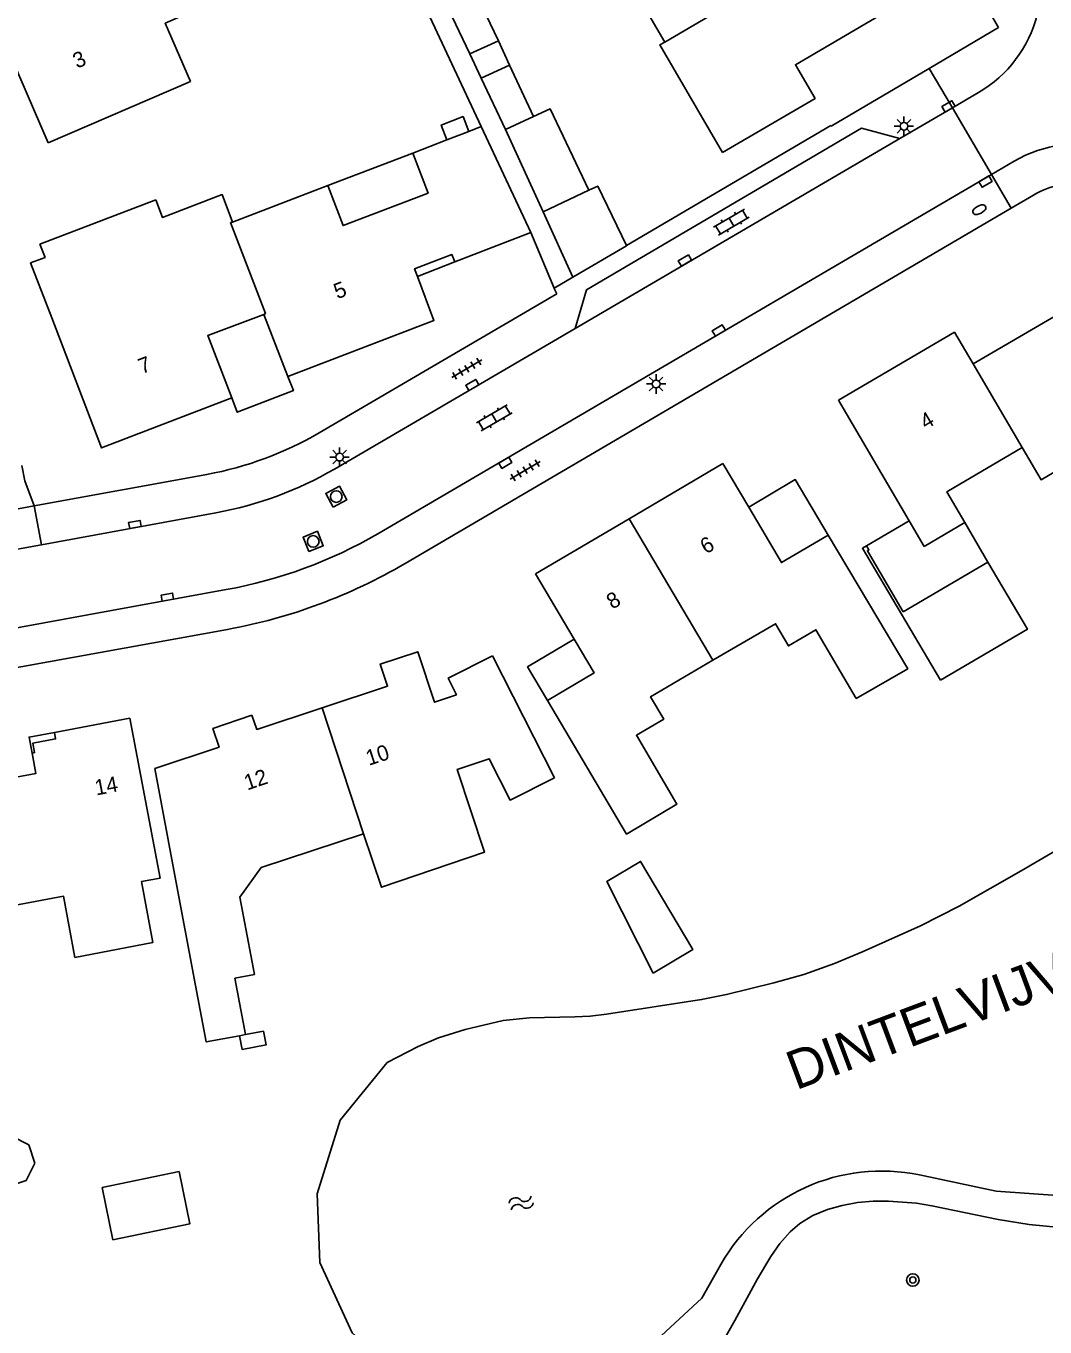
# Model space of a CAD drawing. Extents: x 126000 to 131009, y 393000 to 395500.
# Drawn here: x 130426.4 to 130492.1, y 395008.4 to 395092.3 of the extents above; entities that cross this region are included whole.
import ezdxf

# ---------------------------------------------------------------- set-up
doc = ezdxf.new("R2010")
doc.units = 0
for name, color, linetype in [('gg-afsc-erfafscheiding', 7, 'Continuous'), ('gg-afsc-muur', 7, 'Continuous'), ('gg-anno-huisnummerreeks BGT', 7, 'Continuous'), ('gg-anno-naam water', 7, 'Continuous'), ('gg-bbg-bijgebouw', 7, 'Continuous'), ('gg-bbg-gedigitaliseerde bebouwing', 7, 'Continuous'), ('gg-bbg-gedigitaliseerde bijgebouw', 7, 'Continuous'), ('gg-bbg-hoofdgebouw', 7, 'Continuous'), ('gg-bbg-luifel en loopbrug', 7, 'Continuous'), ('gg-bbg-tussenscheiding', 7, 'Continuous'), ('gg-knt-BGT kruinlijn', 7, 'Continuous'), ('gg-knt-verharding', 7, 'Continuous'), ('gg-knt-verharding nz', 7, 'Continuous'), ('gg-kntw-beschoeiing', 7, 'Continuous'), ('gt-grn-weggrens', 7, 'Continuous'), ('gt-symb-boom', 7, 'Continuous'), ('gt-symb-brandkraan', 7, 'Continuous'), ('gt-symb-klinker verharding', 7, 'Continuous'), ('gt-symb-kolk', 7, 'Continuous'), ('gt-symb-lichtmast', 7, 'Continuous'), ('gt-symb-rioolschacht', 7, 'Continuous'), ('gt-symb-tegel verharding', 7, 'Continuous'), ('gt-symb-watersymbool', 7, 'Continuous')]:
    doc.layers.add(name, color=color, linetype=linetype)

# ---------------------------------------------------------------- blocks, each defined once
blk = doc.blocks.new('gt0-BR')
at = {"layer": 'gt-symb-brandkraan'}
for centre, radius, start, end in [((-0.244, 0), 0.206, 107.56694, 252.43307), ((0.599, -2.664), 3, 106.89205, 107.56694), ((0, -0.691), 0.938, 73.10799, 106.89205), ((-0.599, -2.664), 3, 72.43309, 73.10799), ((0.244, 0), 0.206, 287.56695, 72.43309), ((0.599, 2.664), 3, 252.43307, 253.10797), ((0, 0.691), 0.938, 253.10797, 286.89206), ((-0.599, 2.664), 3, 286.89206, 287.56695)]:
    blk.add_arc(centre, radius, start, end, dxfattribs=at)
blk = doc.blocks.new('gt0-KOLK')
at = {"layer": 'gt-symb-kolk'}
blk.add_lwpolyline([(0, 0), (0.375, 0), (0.375, 0.4), (-0.375, 0.4), (-0.375, 0), (0, 0)], dxfattribs=at)
blk = doc.blocks.new('gt0-LMAST')
at = {"layer": 'gt-symb-lichtmast'}
for p, q in [((-0.182, 0.173), (-0.447, 0.438)), ((-0.005, 0.246), (-0.005, 0.621)), ((0.172, 0.173), (0.437, 0.438)), ((-0.255, -0.004), (-0.63, -0.004)), ((-0.182, -0.181), (-0.447, -0.446)), ((-0.005, -0.254), (-0.005, -0.629)), ((0.437, -0.446), (0.172, -0.181)), ((0.245, -0.004), (0.62, -0.004))]:
    blk.add_line(p, q, dxfattribs=at)
blk.add_circle((-0.005, -0.004), 0.25, dxfattribs=at)
blk = doc.blocks.new('gt0-KL1')
at = {"layer": 'gt-symb-klinker verharding'}
for p, q in [((-1.15, 0.3), (1.15, 0.3)), ((-1, -0.3), (-1, 0.3)), ((-0.5, 0.3), (-0.5, 0.45)), ((0, -0.3), (0, 0.3)), ((0.5, 0.3), (0.5, 0.45)), ((1, -0.3), (1, 0.3)), ((-1.15, -0.3), (1.15, -0.3)), ((-0.5, -0.45), (-0.5, -0.3)), ((0.5, -0.45), (0.5, -0.3))]:
    blk.add_line(p, q, dxfattribs=at)
blk = doc.blocks.new('gt0-TEG1')
at = {"layer": 'gt-symb-tegel verharding'}
for p, q in [((-1.125, 0), (1.125, 0)), ((-0.9, -0.25), (-0.9, 0.25)), ((-0.45, -0.25), (-0.45, 0.25)), ((0, -0.25), (0, 0.25)), ((0.45, -0.25), (0.45, 0.25)), ((0.9, -0.25), (0.9, 0.25))]:
    blk.add_line(p, q, dxfattribs=at)
blk = doc.blocks.new('gt0-RS')
at = {"layer": 'gt-symb-rioolschacht'}
blk.add_lwpolyline([(-0.5, -0.5), (0.5, -0.5), (0.5, 0.5), (-0.5, 0.5)], close=True, dxfattribs=at)
blk.add_circle((0, 0), 0.375, dxfattribs=at)
blk = doc.blocks.new('gt0-WA')
at = {"layer": 'gt-symb-watersymbool'}
for centre, start, end in [((-0.323, 0.022), 28.07249, 151.92751), ((0.427, 0.422), 208.07248, 331.92751), ((-0.323, -0.428), 28.07249, 151.92751), ((0.427, -0.028), 208.07248, 331.92751)]:
    blk.add_arc(centre, 0.425, start, end, dxfattribs=at)
blk = doc.blocks.new('gt0-BOOM')
at = {"layer": 'gt-symb-boom'}
for radius in [0.4, 0.2]:
    blk.add_circle((0, 0), radius, dxfattribs=at)

msp = doc.modelspace()

# ---------------------------------------------------------------- linework, layer by layer
at = {"layer": 'gg-afsc-erfafscheiding'}
msp.add_line((130478.316, 395085.837), (130465.144, 395078.099), dxfattribs=at)
at = {"layer": 'gg-afsc-muur'}
msp.add_lwpolyline([(130437.72, 395121.52), (130442.071, 395115.081), (130455.777, 395085.772)], dxfattribs=at)
at = {"layer": 'gg-bbg-bijgebouw'}
for p, q in [((130455.039, 395090.452), (130453.456, 395093.801)), ((130457.343, 395085.581), (130455.781, 395088.883)), ((130462.712, 395081.666), (130459.765, 395080.27)), ((130459.765, 395080.27), (130461.683, 395076.063)), ((130482.985, 395054.496), (130488.447, 395057.698))]:
    msp.add_line(p, q, dxfattribs=at)
for points in [[(130465.144, 395078.099), (130463.291, 395081.941), (130462.712, 395081.666)], [(130461.683, 395076.063), (130465.149, 395078.088), (130465.144, 395078.099)], [(130485.38, 395050.08), (130480.35, 395058.596), (130480.617, 395058.753)], [(130480.617, 395058.753), (130480.774, 395058.486), (130480.679, 395058.43), (130482.985, 395054.496)], [(130488.447, 395057.698), (130490.99, 395053.37), (130485.38, 395050.08)]]:
    msp.add_lwpolyline(points, dxfattribs=at)
at = {"layer": 'gg-bbg-gedigitaliseerde bebouwing'}
for p, q in [((130427.86, 395084.733), (130437.05, 395088.67)), ((130454.984, 395085.463), (130453.575, 395084.914)), ((130455.777, 395085.772), (130454.984, 395085.463)), ((130453.575, 395084.914), (130451.38, 395084.06)), ((130439.75, 395079.62), (130445.9, 395081.97)), ((130427.338, 395078.186), (130434.81, 395081.04)), ((130460.503, 395043.788), (130456.513, 395051.651)), ((130433.132, 395047.642), (130435.08, 395037.33)), ((130436.04, 395037.5), (130434.744, 395044.387)), ((130441.59, 395038.02), (130448.2, 395040.18)), ((130436.04, 395037.5), (130437.375, 395030.405)), ((130440.593, 395027.242), (130439.909, 395030.881)), ((130440.196, 395027.168), (130440.593, 395027.242))]:
    msp.add_line(p, q, dxfattribs=at)
for points in [[(130437.05, 395088.67), (130435.41, 395092.43), (130440.32, 395094.58), (130437.32, 395101.44)], [(130468.118, 395097.759), (130464.878, 395095.892), (130467.614, 395091.222)], [(130471.339, 395084.102), (130467.288, 395091.031), (130467.614, 395091.222)], [(130445.9, 395081.97), (130446.88, 395079.39), (130452.36, 395081.48), (130451.38, 395084.06)], [(130434.81, 395081.04), (130435.23, 395079.92), (130439.08, 395081.39), (130439.75, 395079.62)], [(130428.094, 395073.449), (130426.736, 395076.981), (130427.665, 395077.338)], [(130478.146, 395059.44), (130483.27, 395050.82), (130479.96, 395048.91), (130477.36, 395053.34), (130475.58, 395052.3), (130474.75, 395053.73), (130470.713, 395051.368)], [(130470.713, 395051.368), (130466.7, 395049.02), (130467.55, 395047.58), (130465.78, 395046.54), (130468.39, 395042.09), (130465.15, 395040.17), (130460.044, 395048.784)], [(130448.2, 395040.18), (130449.35, 395036.74), (130456, 395039.01), (130454.24, 395044.33), (130456.3, 395045.02), (130457.646, 395042.355), (130460.503, 395043.788)], [(130439.909, 395030.881), (130441.167, 395031.118), (130440.231, 395036.093), (130441.59, 395038.02)], [(130435.08, 395037.33), (130433.89, 395037.11), (130434.62, 395033.18), (130429.59, 395032.22), (130428.86, 395036.16), (130423.46, 395035.16), (130423.24, 395036.24)], [(130437.375, 395030.405), (130438.059, 395026.766), (130440.196, 395027.168)]]:
    msp.add_lwpolyline(points, dxfattribs=at)
at = {"layer": 'gg-bbg-gedigitaliseerde bijgebouw'}
for p, q in [((130455.31, 395094.65), (130456.89, 395091.29)), ((130456.89, 395091.29), (130455.039, 395090.452)), ((130455.781, 395088.883), (130457.61, 395089.72)), ((130457.61, 395089.72), (130459.16, 395086.415)), ((130459.16, 395086.415), (130457.343, 395085.581))]:
    msp.add_line(p, q, dxfattribs=at)
for points in [[(130466.857, 395031.202), (130463.869, 395037.109), (130466.052, 395038.408), (130469.428, 395032.73), (130466.857, 395031.202)], [(130427.012, 395018.95), (130426.628, 395020.134), (130425.519, 395020.699), (130424.336, 395020.314), (130423.771, 395019.206), (130424.155, 395018.022), (130425.264, 395017.457), (130426.447, 395017.842), (130427.012, 395018.95)]]:
    msp.add_lwpolyline(points, dxfattribs=at)
at = {"layer": 'gg-bbg-hoofdgebouw'}
for p, q in [((130455.777, 395085.772), (130458.973, 395078.939)), ((130458.973, 395078.939), (130454.074, 395077.053)), ((130427.665, 395077.338), (130427.338, 395078.186)), ((130443.324, 395069.662), (130441.777, 395073.669)), ((130478.804, 395068.134), (130483.359, 395060.365)), ((130471.364, 395064.056), (130465.31, 395060.488)), ((130471.364, 395064.056), (130473.026, 395061.236)), ((130465.31, 395060.488), (130459.289, 395056.94)), ((130483.359, 395060.365), (130484.332, 395058.705)), ((130484.332, 395058.705), (130486.952, 395060.242)), ((130459.289, 395056.94), (130461.772, 395052.727)), ((130428.268, 395046.723), (130433.132, 395047.642))]:
    msp.add_line(p, q, dxfattribs=at)
for points in [[(130427.86, 395084.733), (130424.527, 395092.401), (130431.228, 395095.31), (130429.993, 395098.153)], [(130481.5, 395092.955), (130476.029, 395089.752), (130477.296, 395087.585), (130471.339, 395084.102)], [(130454.074, 395077.053), (130453.896, 395077.518), (130451.481, 395076.603), (130451.665, 395076.115)], [(130451.665, 395076.115), (130452.732, 395073.281), (130443.324, 395069.662)], [(130441.777, 395073.669), (130438.156, 395072.304), (130439.704, 395068.279)], [(130487.5, 395070.469), (130494.243, 395074.407), (130497.578, 395068.736), (130500.168, 395070.233), (130504.164, 395063.416)], [(130439.704, 395068.279), (130431.309, 395065.062), (130428.094, 395073.449)], [(130478.804, 395068.134), (130486.284, 395072.519), (130487.5, 395070.469)], [(130490.66, 395065.08), (130491.87, 395063.01), (130496.69, 395065.84), (130499.72, 395060.67), (130504.209, 395063.339)], [(130486.952, 395060.242), (130485.79, 395062.22), (130490.66, 395065.08)], [(130473.026, 395061.236), (130475.131, 395057.663), (130478.146, 395059.44)], [(130461.772, 395052.727), (130463.051, 395050.556), (130460.044, 395048.784)], [(130445.536, 395048.31), (130449.742, 395049.7), (130449.273, 395051.12), (130451.687, 395051.918), (130452.77, 395048.66), (130454.186, 395049.145), (130453.657, 395050.227), (130456.513, 395051.651)], [(130441.002, 395047.825), (130438.484, 395046.98), (130438.887, 395045.776), (130434.744, 395044.387)], [(130441.002, 395047.825), (130441.316, 395046.916), (130445.536, 395048.31)], [(130428.268, 395046.723), (130428.348, 395046.3), (130426.874, 395046.022), (130426.987, 395045.423), (130426.83, 395045.393)], [(130422.01, 395042.954), (130421.976, 395043.123), (130427.078, 395044.08), (130426.83, 395045.393)]]:
    msp.add_lwpolyline(points, dxfattribs=at)
at = {"layer": 'gg-bbg-luifel en loopbrug'}
for p, q in [((130457.61, 395089.72), (130456.89, 395091.29)), ((130455.781, 395088.883), (130455.039, 395090.452)), ((130457.343, 395085.581), (130459.765, 395080.27)), ((130445.9, 395081.97), (130451.38, 395084.06)), ((130454.074, 395077.053), (130451.665, 395076.115)), ((130480.617, 395058.753), (130483.359, 395060.365)), ((130488.447, 395057.698), (130486.952, 395060.242))]:
    msp.add_line(p, q, dxfattribs=at)
for points in [[(130453.575, 395084.914), (130453.204, 395085.867), (130454.613, 395086.416), (130454.984, 395085.463)], [(130462.712, 395081.666), (130460.222, 395086.919), (130459.16, 395086.415)], [(130439.704, 395068.279), (130440.058, 395067.36), (130443.675, 395068.751), (130443.324, 395069.662)], [(130478.146, 395059.44), (130476.02, 395063.016), (130473.026, 395061.236)], [(130460.044, 395048.784), (130458.763, 395050.938), (130461.772, 395052.727)], [(130428.268, 395046.723), (130426.637, 395046.415), (130426.83, 395045.393)], [(130440.593, 395027.242), (130441.743, 395027.459), (130441.909, 395026.576), (130440.362, 395026.285), (130440.196, 395027.168)], [(130431.345, 395017.385), (130432.042, 395014.015), (130436.998, 395015.04), (130436.301, 395018.411), (130431.345, 395017.385)]]:
    msp.add_lwpolyline(points, dxfattribs=at)
at = {"layer": 'gg-bbg-tussenscheiding'}
for p, q in [((130478.71, 395097.728), (130467.614, 395091.222)), ((130487.5, 395070.469), (130490.66, 395065.08)), ((130465.31, 395060.488), (130470.713, 395051.368)), ((130445.536, 395048.31), (130448.2, 395040.18))]:
    msp.add_line(p, q, dxfattribs=at)
msp.add_lwpolyline([(130439.75, 395079.62), (130439.63, 395079.58), (130441.87, 395073.72), (130441.777, 395073.669)], dxfattribs=at)
at = {"layer": 'gg-knt-BGT kruinlijn'}
msp.add_lwpolyline([(130471.134, 395007.063), (130472.133, 395008.811), (130473.597, 395011.506), (130474.447, 395012.941), (130475.029, 395013.773), (130475.685, 395014.522), (130476.311, 395015.061), (130477.16, 395015.576), (130478.093, 395015.962), (130479.046, 395016.229), (130480.041, 395016.409), (130481.04, 395016.502), (130482.041, 395016.515), (130483.843, 395016.366), (130484.828, 395016.209), (130489.111, 395015.327), (130491.091, 395015.007), (130493.082, 395014.812)], dxfattribs=at)
at = {"layer": 'gg-knt-verharding'}
for p, q in [((130489.123, 395092.156), (130448.703, 395161.388)), ((130489.123, 395092.156), (130484.659, 395089.524)), ((130487.832, 395087.967), (130486.156, 395086.987)), ((130486.156, 395086.987), (130482.767, 395085.006)), ((130488.681, 395082.687), (130486.156, 395086.987)), ((130490.141, 395083.542), (130488.681, 395082.687)), ((130488.681, 395082.687), (130449.109, 395059.515)), ((130489.943, 395080.513), (130491.39, 395081.361)), ((130450.874, 395057.606), (130489.943, 395080.513)), ((130458.973, 395078.939), (130460.476, 395075.358)), ((130445.344, 395066.037), (130460.661, 395074.991)), ((130461.828, 395072.763), (130446.317, 395063.695)), ((130426.962, 395061.325), (130438.099, 395063.354)), ((130426.962, 395061.325), (130417.288, 395059.559)), ((130438.678, 395060.876), (130427.44, 395058.818)), ((130427.44, 395058.818), (130417.663, 395057.028)), ((130439.344, 395055.923), (130404.922, 395049.636)), ((130405.225, 395047.158), (130439.426, 395053.362))]:
    msp.add_line(p, q, dxfattribs=at)
for points in [[(130484.659, 395089.524), (130478.343, 395085.801), (130478.316, 395085.837)], [(130482.767, 395085.006), (130480.29, 395085.659), (130462.568, 395075.254), (130461.828, 395072.763)], [(130460.476, 395075.358), (130460.481, 395075.345), (130460.661, 395074.991)], [(130426.172, 395063.915), (130426.355, 395062.947), (130426.962, 395061.325)]]:
    msp.add_lwpolyline(points, dxfattribs=at)
for centre, radius, start, end in [((130483.749, 395094.999), 8.131, 300.14501, 30.97868), ((130494.278, 395076.488), 8.178, 29.01052, 120.39251), ((130494.265, 395076.451), 5.69, 83.12126, 120.35227), ((130434.105, 395085.262), 22.269, 280.33126, 300.31038), ((130434.512, 395083.924), 23.421, 280.24482, 300.26606), ((130433.887, 395085.829), 30.399, 280.34207, 300.04945), ((130433.144, 395087.869), 35.074, 280.31726, 300.36422)]:
    msp.add_arc(centre, radius, start, end, dxfattribs=at)
at = {"layer": 'gg-knt-verharding nz'}
for p, q in [((130482.767, 395085.006), (130461.828, 395072.763)), ((130461.683, 395076.063), (130460.476, 395075.358))]:
    msp.add_line(p, q, dxfattribs=at)
at = {"layer": 'gg-kntw-beschoeiing'}
for points in [[(130490.589, 395037.799), (130502.132, 395044.544), (130505.983, 395044.852), (130506.137, 395044.621)], [(130446.693, 395021.735), (130449.715, 395025.434), (130451.719, 395026.479), (130453.025, 395027.039), (130454.749, 395027.565), (130457.198, 395028.155), (130458.894, 395028.324), (130461.813, 395028.391), (130462.81, 395028.438), (130463.857, 395028.549), (130469.984, 395029.5), (130471.587, 395029.83), (130474.651, 395030.588), (130476.578, 395031.126), (130478.556, 395031.818), (130480.4, 395032.595), (130484.094, 395034.262), (130486.591, 395035.526), (130490.589, 395037.799)], [(130507.416, 395023.198), (130505.845, 395021.381), (130502.129, 395018.858), (130495.351, 395016.704), (130488.982, 395017.16), (130484.039, 395018.195)], [(130458.891, 395002.691), (130456.071, 395002.4), (130451.331, 395004.515), (130447.458, 395008.022), (130445.383, 395012.561), (130445.209, 395016.983), (130446.693, 395021.735)], [(130471.22, 395012.418), (130469.992, 395010.263), (130463.625, 395004.346)]]:
    msp.add_lwpolyline(points, dxfattribs=at)
msp.add_arc((130481.594, 395006.51), 11.938, 78.181, 150.33729, dxfattribs=at)
at = {"layer": 'gt-grn-weggrens'}
for p, q in [((130484.659, 395089.524), (130486.156, 395086.987)), ((130489.943, 395080.513), (130488.681, 395082.687)), ((130426.962, 395061.325), (130427.44, 395058.818))]:
    msp.add_line(p, q, dxfattribs=at)

# ---------------------------------------------------------------- block references
at = {"layer": 'gt-symb-boom'}
msp.add_blockref('gt0-BOOM', (130483.602, 395011.423), dxfattribs=at)
at = {"layer": 'gt-symb-brandkraan', "rotation": 27.84662218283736}
msp.add_blockref('gt0-BR', (130487.89, 395080.412), dxfattribs=at)
at = {"layer": 'gt-symb-klinker verharding'}
for p, rotation in [((130471.907, 395079.616), 30.413230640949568), ((130456.623, 395067.003), 30.413230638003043)]:
    msp.add_blockref('gt0-KL1', p, dxfattribs=dict(at, rotation=rotation))
at = {"layer": 'gt-symb-kolk'}
for p, rotation in [((130486.005, 395086.901), 30.384237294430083), ((130488.182, 395082.397), -149.5373599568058), ((130469.011, 395076.968), 30.334805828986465), ((130471.2, 395072.453), 30.256437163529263), ((130455.308, 395068.94), 29.922486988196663), ((130457.231, 395064.272), -149.12470831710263), ((130433.495, 395059.928), 10.602058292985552), ((130435.585, 395055.24), 10.309970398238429)]:
    msp.add_blockref('gt0-KOLK', p, dxfattribs=dict(at, rotation=rotation))
at = {"layer": 'gt-symb-lichtmast'}
for p in [(130483.034, 395085.797), (130467.06, 395069.184), (130446.656, 395064.471)]:
    msp.add_blockref('gt0-LMAST', p, dxfattribs=at)
at = {"layer": 'gt-symb-rioolschacht'}
for p, rotation in [((130446.439, 395061.92), 28.281361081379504), ((130444.951, 395059.031), 22.152586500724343)]:
    msp.add_blockref('gt0-RS', p, dxfattribs=dict(at, rotation=rotation))
at = {"layer": 'gt-symb-tegel verharding'}
for p, rotation in [((130454.847, 395070.164), 30.41323063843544), ((130458.609, 395063.616), 30.413230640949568)]:
    msp.add_blockref('gt0-TEG1', p, dxfattribs=dict(at, rotation=rotation))
at = {"layer": 'gt-symb-watersymbool', "rotation": 17.511195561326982}
msp.add_blockref('gt0-WA', (130458.306, 395016.376), dxfattribs=at)

# ---------------------------------------------------------------- texts
at = {"layer": 'gg-anno-huisnummerreeks BGT'}
for s, rotation, p in [('3', 23.5, (130429.728, 395089.495)), ('5', 21, (130446.506, 395074.636)), ('7', 21, (130433.908, 395069.806)), ('4', 30.4, (130484.434, 395066.218)), ('6', 30.5, (130470.268, 395058.187)), ('8', 30.5, (130464.23, 395054.628)), ('10', 18.3, (130448.538, 395044.562)), ('12', 18.5, (130440.695, 395042.976)), ('14', 10.7, (130430.968, 395042.654))]:
    msp.add_text(s, height=1, rotation=rotation, dxfattribs=at).set_placement(p)
at = {"layer": 'gg-anno-naam water'}
msp.add_text('DINTELVIJVER', height=2.5, rotation=20.53594, dxfattribs=at).set_placement((130476.066, 395023.642))

doc.saveas('drawing.dxf')
